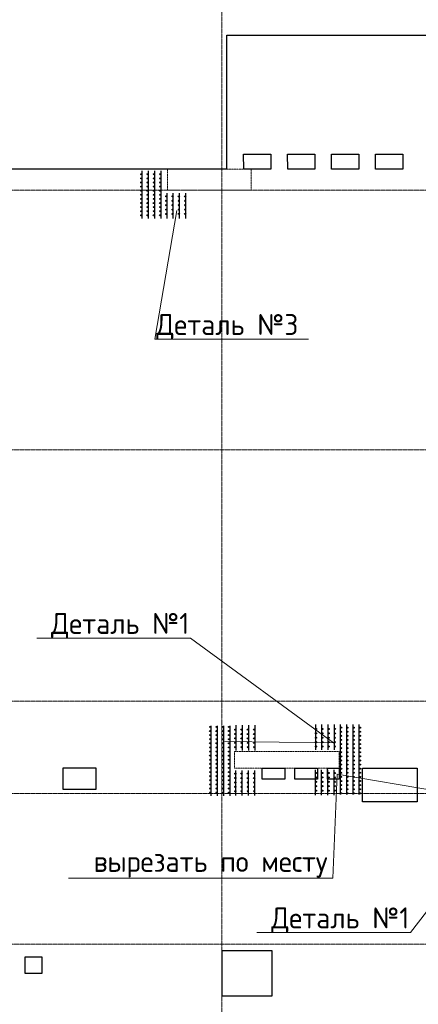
# Model space of a CAD drawing. Header units: millimetres. Extents: x -42044588 to 856694, y -806701 to 941911.
# Tile 736 of 1056: x 213696 to 218455, y -275581 to -263829. Entities that reach past the tile are written whole.
import ezdxf
from ezdxf import colors
from ezdxf.entities.mleader import LeaderData, LeaderLine
from ezdxf.math import Vec2, Vec3

# ---------------------------------------------------------------- set-up
doc = ezdxf.new("R2010")
doc.units = ezdxf.units.MM
for name, pattern in [('______5', [1100, 800, -100, 100, -100]), ('DASHED', [7, 5, -2, 0]), ('осевая', [50.8, 31.75, -6.35, 6.35, -6.35])]:
    doc.linetypes.add(name, pattern=pattern)
doc.layers.add('0 @ 100', color=7, linetype='Continuous')
doc.layers.add('Колонна_ бетон', color=7, linetype='Continuous', lineweight=50, true_color=0xb4b496)
for name, color, linetype, lineweight in [('Оси', 40, '______5', 18), ('осн.сетка', 4, 'Continuous', 60), ('Перекрытие ж_бетон', 1, 'Continuous', 30), ('подоснова', 151, 'Continuous', 5), ('размер', 1, 'Continuous', 25), ('РАЗМЕРЫ', 1, 'Continuous', 9)]:
    doc.layers.add(name, color=color, linetype=linetype, lineweight=lineweight)
doc.styles.add('GOST-2.304_Type-B', font='GOST_Common.ttf')
doc.styles.add('ГОСТ', font='GOST_Common.ttf')

# ---------------------------------------------------------------- blocks, each defined once
blk = doc.blocks.new('оси блок 2')
at = {"layer": 'Оси', "color": 16, "linetype": 'осевая', "lineweight": 0, "ltscale": 0.25, "transparency": 33554687}
for p, q in [((-68904.7, -322543), (-68904.7, -347914.1)), ((-89822.3, -326301.3), (-37238.5, -326301.3)), ((-89822.3, -329401.3), (-37238.5, -329401.3)), ((-89822.3, -332401.3), (-37238.5, -332401.3)), ((-89822.3, -333501.3), (-37238.5, -333501.3)), ((-89822.3, -335301.3), (-37238.5, -335301.3))]:
    blk.add_line(p, q, dxfattribs=at)
blk = doc.blocks.new('подложка стн 1-го этажа')
at = {"layer": 'Колонна_ бетон', "color": 252, "linetype": 'DASHED', "lineweight": 0, "ltscale": 0.5, "true_color": 0x939598, "transparency": 33554687}
for p, q in [((24994, 19212, -200), (24994, 19412, -200)), ((24994, 19412, -200), (24994, 19412, -200)), ((26244, 19412, -200), (24994, 19412, -200)), ((26244, 19412, -200), (26244, 19412, -200)), ((26244, 19212, -200), (26244, 19412, -200)), ((24994, 19212, -200), (26244, 19212, -200)), ((24994, 19212, -200), (24994, 19212, -200)), ((26244, 19212, -200), (26244, 19212, -200))]:
    blk.add_line(p, q, dxfattribs=at)
for elevation in [-360, -560]:
    blk.add_lwpolyline([(24194, 26362), (25194, 26362), (25194, 26112), (24194, 26112)], close=True, dxfattribs=dict(at, elevation=elevation))
blk = doc.blocks.new('цукцкц')
at = {"layer": 'Перекрытие ж_бетон', "ltscale": 100}
blk.add_lwpolyline([(-259164, -583479), (-259164, -583279), (-258964, -583279), (-258964, -583479)], close=True, dxfattribs=at)
blk = doc.blocks.new('отв +6900')
at = {"layer": 'Перекрытие ж_бетон'}
for points in [[(-250561, -175369), (-250561, -175119), (-250961, -175119), (-250961, -175369)], [(-248461, -177837), (-248461, -177297), (-249061, -177297), (-249061, -177837)]]:
    blk.add_lwpolyline(points, close=True, dxfattribs=at)
for points, elevation in [([(-248581, -175119), (-248311, -175119), (-248311, -175249), (-248581, -175249)], 360), ([(-248191, -175119), (-247921, -175119), (-247921, -175249), (-248191, -175249)], 360), ([(-247801, -175119), (-247661, -175119), (-247661, -175249), (-247801, -175249)], 360), ([(-247381, -175519), (-247381, -175119), (-246731, -175119), (-246731, -175519)], 4500)]:
    blk.add_lwpolyline(points, close=True, dxfattribs=dict(at, elevation=elevation))
at = {"color": 1, "rotation": 90}
blk.add_blockref('цукцкц', (-834690, 81595), dxfattribs=at)
blk = doc.blocks.new('деталь 1')
at = {"layer": 'осн.сетка', "color": 3, "lineweight": 25, "ltscale": 100}
for points in [[(263119, 23421), (263119, 20072)], [(263419, 23421), (263419, 20072)], [(263719, 23421), (263719, 20072)], [(264019, 23421), (264019, 20072)], [(264319, 23444), (264319, 22244)], [(264619, 23444), (264619, 22244)], [(264919, 23444), (264919, 22244)], [(265219, 23444), (265219, 22244)], [(264319, 20081), (264319, 21281)], [(264619, 20081), (264619, 21281)], [(264919, 20081), (264919, 21281)], [(265219, 20081), (265219, 21281)]]:
    blk.add_lwpolyline(points, dxfattribs=at)
at = {"layer": 'размер', "lineweight": 25, "ltscale": 2}
for centre, radius in [((263087, 23363), 25.2), ((263087, 23167), 25.2), ((263387, 23363), 25.2), ((263387, 23167), 25.2), ((263687, 23363), 25.2), ((263687, 23167), 25.2), ((263987, 23363), 25.2), ((263987, 23167), 25.2), ((264285, 23234), 27), ((264285, 23024), 27), ((264585, 23234), 27), ((264585, 23024), 27), ((264885, 23234), 27), ((264885, 23024), 27), ((265185, 23234), 27), ((265185, 23024), 27), ((263087, 22971), 25.2), ((263087, 22775), 25.2), ((263087, 22579), 25.2), ((263387, 22971), 25.2), ((263387, 22775), 25.2), ((263387, 22579), 25.2), ((263687, 22971), 25.2), ((263687, 22775), 25.2), ((263687, 22579), 25.2), ((263987, 22971), 25.2), ((263987, 22775), 25.2), ((263987, 22579), 25.2), ((264285, 22814), 27), ((264285, 22604), 27), ((264585, 22814), 27), ((264585, 22604), 27), ((264885, 22814), 27), ((264885, 22604), 27), ((265185, 22814), 27), ((265185, 22604), 27), ((263087, 22383), 25.2), ((263087, 22187), 25.2), ((263387, 22383), 25.2), ((263387, 22187), 25.2), ((263687, 22383), 25.2), ((263687, 22187), 25.2), ((263987, 22383), 25.2), ((263987, 22187), 25.2), ((264285, 22394), 27), ((264585, 22394), 27), ((264885, 22394), 27), ((265185, 22394), 27), ((263087, 21991), 25.2), ((263087, 21795), 25.2), ((263087, 21599), 25.2), ((263387, 21991), 25.2), ((263387, 21795), 25.2), ((263387, 21599), 25.2), ((263687, 21991), 25.2), ((263687, 21795), 25.2), ((263687, 21599), 25.2), ((263987, 21991), 25.2), ((263987, 21795), 25.2), ((263987, 21599), 25.2), ((263087, 21403), 25.2), ((263087, 21207), 25.2), ((263387, 21403), 25.2), ((263387, 21207), 25.2), ((263687, 21403), 25.2), ((263687, 21207), 25.2), ((263987, 21403), 25.2), ((263987, 21207), 25.2), ((264285, 21131), 27), ((264585, 21131), 27), ((264885, 21131), 27), ((265185, 21131), 27), ((263087, 21011), 25.2), ((263087, 20815), 25.2), ((263387, 21011), 25.2), ((263387, 20815), 25.2), ((263687, 21011), 25.2), ((263687, 20815), 25.2), ((263987, 21011), 25.2), ((263987, 20815), 25.2), ((264285, 20921), 27), ((264285, 20711), 27), ((264585, 20921), 27), ((264585, 20711), 27), ((264885, 20921), 27), ((264885, 20711), 27), ((265185, 20921), 27), ((265185, 20711), 27), ((263087, 20619), 25.2), ((263087, 20423), 25.2), ((263087, 20227), 25.2), ((263387, 20619), 25.2), ((263387, 20423), 25.2), ((263387, 20227), 25.2), ((263687, 20619), 25.2), ((263687, 20423), 25.2), ((263687, 20227), 25.2), ((263987, 20619), 25.2), ((263987, 20423), 25.2), ((263987, 20227), 25.2), ((264285, 20501), 27), ((264285, 20291), 27), ((264585, 20501), 27), ((264585, 20291), 27), ((264885, 20501), 27), ((264885, 20291), 27), ((265185, 20501), 27), ((265185, 20291), 27)]:
    blk.add_circle(centre, radius, dxfattribs=at)
blk = doc.blocks.new('_None')

msp = doc.modelspace()

# ---------------------------------------------------------------- linework, layer by layer
at = {"layer": 'осн.сетка', "color": 3, "lineweight": 25, "ltscale": 100}
for points in [[(215154.563, -265634.625), (215154.563, -266200.141)], [(215229.563, -265634.625), (215229.563, -266200.141)], [(215304.563, -265634.625), (215304.563, -266200.141)], [(215379.563, -265634.625), (215379.563, -266200.141)], [(215454.563, -266200.445), (215454.563, -265900.445)], [(215529.563, -266200.445), (215529.563, -265900.445)], [(215604.563, -266200.445), (215604.563, -265900.445)], [(215679.563, -266200.445), (215679.563, -265900.445)]]:
    msp.add_lwpolyline(points, dxfattribs=at)
at = {"layer": 'Перекрытие ж_бетон'}
for p, q in [((216169.945, -264012.649), (219519.945, -264012.649)), ((216169.945, -265612.648), (216169.945, -264012.649))]:
    msp.add_line(p, q, dxfattribs=at)
msp.add_lwpolyline([(216694.932, -265612.648), (216369.932, -265612.648), (216369.162, -265432.658), (216694.162, -265432.658)], close=True, dxfattribs=at)
for points, elevation in [([(217220.012, -265612.648), (216895.012, -265612.648), (216894.242, -265432.658), (217219.242, -265432.658)], -0.089), ([(217744.905, -265612.648), (217419.905, -265612.648), (217419.136, -265432.658), (217744.136, -265432.658)], 0.018), ([(218269.985, -265612.648), (217944.985, -265612.648), (217944.215, -265432.658), (218269.215, -265432.658)], -0.071)]:
    msp.add_lwpolyline(points, close=True, dxfattribs=dict(at, elevation=elevation))
msp.add_lwpolyline([(216169.945, -265612.648), (213069.945, -265612.648), (213069.945, -265612.648), (209719.945, -265612.648), (209719.945, -265612.648), (199059.945, -265612.648), (199059.946, -282512.648)], dxfattribs=at)
at = {"layer": 'размер', "lineweight": 25, "ltscale": 2}
for centre, radius in [((215146.72, -265674.143), 6.3), ((215221.72, -265674.143), 6.3), ((215296.72, -265674.143), 6.3), ((215371.72, -265674.143), 6.3), ((215146.72, -265723.143), 6.3), ((215146.72, -265772.143), 6.3), ((215221.72, -265723.143), 6.3), ((215221.72, -265772.143), 6.3), ((215296.72, -265723.143), 6.3), ((215296.72, -265772.143), 6.3), ((215371.72, -265723.143), 6.3), ((215371.72, -265772.143), 6.3), ((215146.72, -265821.143), 6.3), ((215146.72, -265870.143), 6.3), ((215146.72, -265919.143), 6.3), ((215221.72, -265821.143), 6.3), ((215221.72, -265870.143), 6.3), ((215221.72, -265919.143), 6.3), ((215296.72, -265821.143), 6.3), ((215296.72, -265870.143), 6.3), ((215296.72, -265919.143), 6.3), ((215371.72, -265821.143), 6.3), ((215371.72, -265870.143), 6.3), ((215371.72, -265919.143), 6.3), ((215146.72, -265968.143), 6.3), ((215146.72, -266017.143), 6.3), ((215221.72, -265968.143), 6.3), ((215221.72, -266017.143), 6.3), ((215296.72, -265968.143), 6.3), ((215296.72, -266017.143), 6.3), ((215371.72, -265968.143), 6.3), ((215371.72, -266017.143), 6.3), ((215446.159, -265937.945), 6.75), ((215446.159, -265990.445), 6.75), ((215446.159, -266042.945), 6.75), ((215521.159, -265937.945), 6.75), ((215521.159, -265990.445), 6.75), ((215521.159, -266042.945), 6.75), ((215596.159, -265937.945), 6.75), ((215596.159, -265990.445), 6.75), ((215596.159, -266042.945), 6.75), ((215671.159, -265937.945), 6.75), ((215671.159, -265990.445), 6.75), ((215671.159, -266042.945), 6.75), ((215146.72, -266066.143), 6.3), ((215146.72, -266115.143), 6.3), ((215146.72, -266164.143), 6.3), ((215221.72, -266066.143), 6.3), ((215221.72, -266115.143), 6.3), ((215221.72, -266164.143), 6.3), ((215296.72, -266066.143), 6.3), ((215296.72, -266115.143), 6.3), ((215296.72, -266164.143), 6.3), ((215371.72, -266066.143), 6.3), ((215371.72, -266115.143), 6.3), ((215371.72, -266164.143), 6.3), ((215446.159, -266095.445), 6.75), ((215446.159, -266147.945), 6.75), ((215521.159, -266095.445), 6.75), ((215521.159, -266147.945), 6.75), ((215596.159, -266095.445), 6.75), ((215596.159, -266147.945), 6.75), ((215671.159, -266095.445), 6.75), ((215671.159, -266147.945), 6.75)]:
    msp.add_circle(centre, radius, dxfattribs=at)

# ---------------------------------------------------------------- block references
for name, p in [('подложка стн 1-го этажа', (191266.023, -291974.443, 560)), ('отв +6900', (465170.852, -97643.55, 200))]:
    msp.add_blockref(name, p)
at = {"layer": 'РАЗМЕРЫ'}
msp.add_blockref('оси блок 2', (285014.663, 60438.674), dxfattribs=at)
at = {"layer": 'РАЗМЕРЫ', "color": 1, "xscale": 0.25, "yscale": 0.25, "zscale": 0.25}
msp.add_blockref('деталь 1', (150198.234, -278110.445), dxfattribs=at)
at = {"layer": 'РАЗМЕРЫ', "color": 1, "xscale": 0.25, "yscale": 0.25, "zscale": 0.25, "rotation": 180}
msp.add_blockref('деталь 1', (283530.208, -267221.636), dxfattribs=at)

# ---------------------------------------------------------------- texts
at = {"layer": '0 @ 100', "char_height": 300, "width": 18500, "attachment_point": 1, "style": 'ГОСТ'}
for s, insert in [('\\pi-900,l900,t900;{\\C7;1.^IАрмирование монолитной плиты  состоит из основного армирования ∅10 А500С с шагом  200х200мм  в нижней зоне, основного армирования ∅10 А500С с шагом  200х200мм  в  верхней зоне и дополнительного армирования, указанного на схемах армирования.\\P2.^IАрмирование плиты предусмотрено отдельными  стержнями заводской длины по осям Х и Y. При недостатке заводской длины стержней для армирования плиты, стыки стержней осуществлять внахлестку без  сварки. Стыки арматуры внахлестку должны располагаться вразбежку (через шаг). См. деталь стыковки арматуры.\\P3.^IВерхнюю и нижнюю арматуру вязать вязальной проволокой через пересечение.  Стержни основной и дополнительной арматуры укладывать в соответствии с сечениями .\\P4.^IПо периметру плиты и у отверстий  у концов основной арматуры устанавливать П-образные элементы Ск1.\\P5.^IПозиции со знаком "*" укладываются с шагом 100 мм\\P6.^IДля фиксации в проектном положении стержней верхней сетки устанавливать фиксаторы Ф1 с шагом 600х600мм.\\P7.^IДиаметр оправки стержня при d<20мм - 5d, при d≥20мм - 8d\\P8.^IКаркасы поперечного армирования устанавливаются до начала устройство верхней сетки армирования.\\P9.^IОбрамления отверстий см. лист 8. В местах расположения отверстий осуществить прерывания основной и дополнительной сеток арматуры. Отверстия обрамляются двумя стержнями арматуры, расход стали на обрамление учтен на листе 25.\\P10.^IПроемы размерами до 300х300 допускается выполнять по месту методом алмазного бурения.\\P11.^IСечения 3-3;4-4;5-5 см. лист 8.}', (-39552.237, -237043.75)), ('\\pi-900,l900,t900;{\\C7;1.^IАрмирование монолитной плиты  состоит из основного армирования ∅10 А500С с шагом  200х200мм  в нижней зоне, основного армирования ∅10 А500С с шагом  200х200мм  в  верхней зоне и дополнительного армирования, указанного на схемах армирования.\\P2.^IАрмирование плиты предусмотрено отдельными  стержнями заводской длины по осям Х и Y. При недостатке заводской длины стержней для армирования плиты, стыки стержней осуществлять внахлестку без  сварки. Стыки арматуры внахлестку должны располагаться вразбежку (через шаг). См. деталь стыковки арматуры.\\P3.^IВерхнюю и нижнюю арматуру вязать вязальной проволокой через пересечение.  Стержни основной и дополнительной арматуры укладывать в соответствии с сечениями .\\P4.^IПо периметру плиты и у отверстий  у концов основной арматуры устанавливать П-образные элементы Ск1.\\P5.^IПозиции со знаком "*" укладываются с шагом 100 мм\\P6.^IДля фиксации в проектном положении стержней верхней сетки устанавливать фиксаторы Ф1 с шагом 600х600мм.\\P7.^IДиаметр оправки стержня при d<20мм - 5d, при d≥20мм - 8d\\P8.^IКаркасы поперечного армирования устанавливаются до начала устройство верхней сетки армирования.\\P9.^IОбрамления отверстий см. лист 8. В местах расположения отверстий осуществить прерывания основной и дополнительной сеток арматуры. Отверстия обрамляются двумя стержнями арматуры, расход стали на обрамление учтен на листе 25.\\P10.^IПроемы размерами до 300х300 допускается выполнять по месту методом алмазного бурения.}', (164490.226, -237072.641)), ('\\pi-900,l900,t900;{\\C7;1.^IАрмирование монолитной плиты  состоит из основного армирования ∅10 А500С с шагом  200х200мм  в нижней зоне, основного армирования ∅10 А500С с шагом  200х200мм  в  верхней зоне и дополнительного армирования, указанного на схемах армирования.\\P2.^IАрмирование плиты предусмотрено отдельными  стержнями заводской длины по осям Х и Y. При недостатке заводской длины стержней для армирования плиты, стыки стержней осуществлять внахлестку без  сварки. Стыки арматуры внахлестку должны располагаться вразбежку (через шаг). См. деталь стыковки арматуры.\\P3.^IВерхнюю и нижнюю арматуру вязать вязальной проволокой через пересечение.  Стержни основной и дополнительной арматуры укладывать в соответствии с сечениями .\\P4.^IПо периметру плиты и у отверстий  у концов основной арматуры устанавливать П-образные элементы Ск1.\\P5.^IПозиции со знаком "*" укладываются с шагом 100 мм\\P6.^IДля фиксации в проектном положении стержней верхней сетки устанавливать фиксаторы Ф1 с шагом 600х600мм.\\P7.^IДиаметр оправки стержня при d<20мм - 5d, при d≥20мм - 8d\\P8.^IКаркасы поперечного армирования устанавливаются до начала устройство верхней сетки армирования.\\P9.^IОбрамления отверстий см. лист 8. В местах расположения отверстий осуществить прерывания основной и дополнительной сеток арматуры. Отверстия обрамляются двумя стержнями арматуры, расход стали на обрамление учтен на листе 25.\\P10.^IПроемы размерами до 300х300 допускается выполнять по месту методом алмазного бурения.}', (67549.049, -238408.446))]:
    msp.add_mtext(s, dxfattribs=dict(at, insert=insert))

# ---------------------------------------------------------------- leaders
at = {"layer": 'подоснова', "color": 2, "ltscale": 0.3}
ml = msp.add_multileader_mtext('Standard', dxfattribs=at)
ml.set_content('Деталь №3', color=2, style='GOST-2.304_Type-B')
ml.set_leader_properties(color=256, linetype='ByLayer', lineweight=15)
ml.set_arrow_properties(name='NONE')
ml.build(insert=Vec2(0, 0))
ml.multileader.update_dxf_attribs({"text_left_attachment_type": 6, "text_right_attachment_type": 6, "dogleg_length": 0.1, "arrow_head_size": 18})
ctx = ml.context
ctx.base_point, ctx.char_height, ctx.arrow_head_size, ctx.landing_gap_size, ctx.plane_origin = Vec3(215311.158, -267642.753), 250, 18, 20, Vec3(218719.306, -256670.393)
ctx.left_attachment, ctx.right_attachment, ctx.text_align_type = 6, 6, 1
notes = []
notes.append((ctx, [(1, (1, 1, 0), (215311.058, -267642.753), (1, 0), 0.1, [(0, [(215572.006, -266106.676)], 0, [])])]))
ctx.mtext.insert, ctx.mtext.alignment, ctx.mtext.flow_direction = Vec3(216173.961, -267342.753), 2, 5
at = {"layer": 'подоснова', "color": 5, "ltscale": 0.3}
ml = msp.add_multileader_mtext('Standard', dxfattribs=at)
ml.set_content('Деталь №1', color=5, style='GOST-2.304_Type-B')
ml.set_leader_properties(color=256, linetype='ByLayer', lineweight=15)
ml.set_arrow_properties(name='NONE')
ml.build(insert=Vec2(0, 0))
ml.multileader.update_dxf_attribs({"text_left_attachment_type": 6, "text_right_attachment_type": 6, "dogleg_length": 0.1, "arrow_head_size": 18})
ctx = ml.context
ctx.base_point, ctx.char_height, ctx.arrow_head_size, ctx.landing_gap_size, ctx.plane_origin = Vec3(214057.862, -271209.923), 250, 18, 20, Vec3(211164.628, -260420.539)
ctx.left_attachment, ctx.right_attachment, ctx.text_align_type = 6, 6, 1
notes.append((ctx, [(1, (1, 1, 0), (215733.568, -271209.923), (-1, 0), 0.1, [(0, [(216144.743, -272445.687), (217440.224, -272460.442)], 0, [])])]))
ctx.mtext.insert, ctx.mtext.alignment, ctx.mtext.flow_direction = Vec3(214895.665, -270909.923), 2, 5
ml = msp.add_multileader_mtext('Standard', dxfattribs=at)
ml.set_content('вырезать по месту', color=5, style='GOST-2.304_Type-B')
ml.set_leader_properties(color=256, linetype='ByLayer', lineweight=15)
ml.set_arrow_properties(name='NONE')
ml.build(insert=Vec2(0, 0))
ml.multileader.update_dxf_attribs({"text_left_attachment_type": 6, "text_right_attachment_type": 6, "dogleg_length": 0.1, "arrow_head_size": 18})
ctx = ml.context
ctx.base_point, ctx.char_height, ctx.arrow_head_size, ctx.landing_gap_size, ctx.plane_origin = Vec3(214511.096, -274075.135), 250, 18, 20, Vec3(212865.968, -263285.75)
ctx.left_attachment, ctx.right_attachment, ctx.text_align_type = 6, 6, 1
notes.append((ctx, [(1, (1, 1, 0), (217434.908, -274075.135), (-1, 0), 0.1, [(0, [(218709.438, -273042.61), (217487.17, -272835.627)], 0, [])])]))
ctx.mtext.insert, ctx.mtext.alignment, ctx.mtext.flow_direction = Vec3(215972.952, -273750.135), 2, 5
ml = msp.add_multileader_mtext('Standard', dxfattribs=at)
ml.set_content('Деталь №1', color=5, style='GOST-2.304_Type-B')
ml.set_leader_properties(color=256, linetype='ByLayer', lineweight=15)
ml.set_arrow_properties(name='NONE')
ml.build(insert=Vec2(0, 0))
ml.multileader.update_dxf_attribs({"text_left_attachment_type": 6, "text_right_attachment_type": 6, "dogleg_length": 0.1, "arrow_head_size": 18})
ctx = ml.context
ctx.base_point, ctx.char_height, ctx.arrow_head_size, ctx.landing_gap_size, ctx.plane_origin = Vec3(216685.098, -274724.503), 250, 18, 20, Vec3(214733.107, -263438.152)
ctx.left_attachment, ctx.right_attachment, ctx.text_align_type = 6, 6, 1
notes.append((ctx, [(1, (1, 1, 0), (218360.804, -274724.503), (-1, 0), 0.1, [(1, [(219332.119, -273464.037)], 0, [])])]))
ctx.mtext.insert, ctx.mtext.alignment, ctx.mtext.flow_direction = Vec3(217522.901, -274424.503), 2, 5
for ctx, leaders in notes:
    for number, flags, end, landing, length, lines in leaders:
        leader = LeaderData()
        leader.index, (leader.has_last_leader_line, leader.has_dogleg_vector, leader.attachment_direction) = number, flags
        leader.last_leader_point, leader.dogleg_vector, leader.dogleg_length = Vec3(end), Vec3(landing), length
        for number, points, colour, breaks in lines:
            line = LeaderLine()
            line.index, line.vertices, line.color, line.breaks = number, Vec3.list(points), colors.encode_raw_color(colour), breaks
            leader.lines.append(line)
        ctx.leaders.append(leader)

doc.saveas('drawing.dxf')
